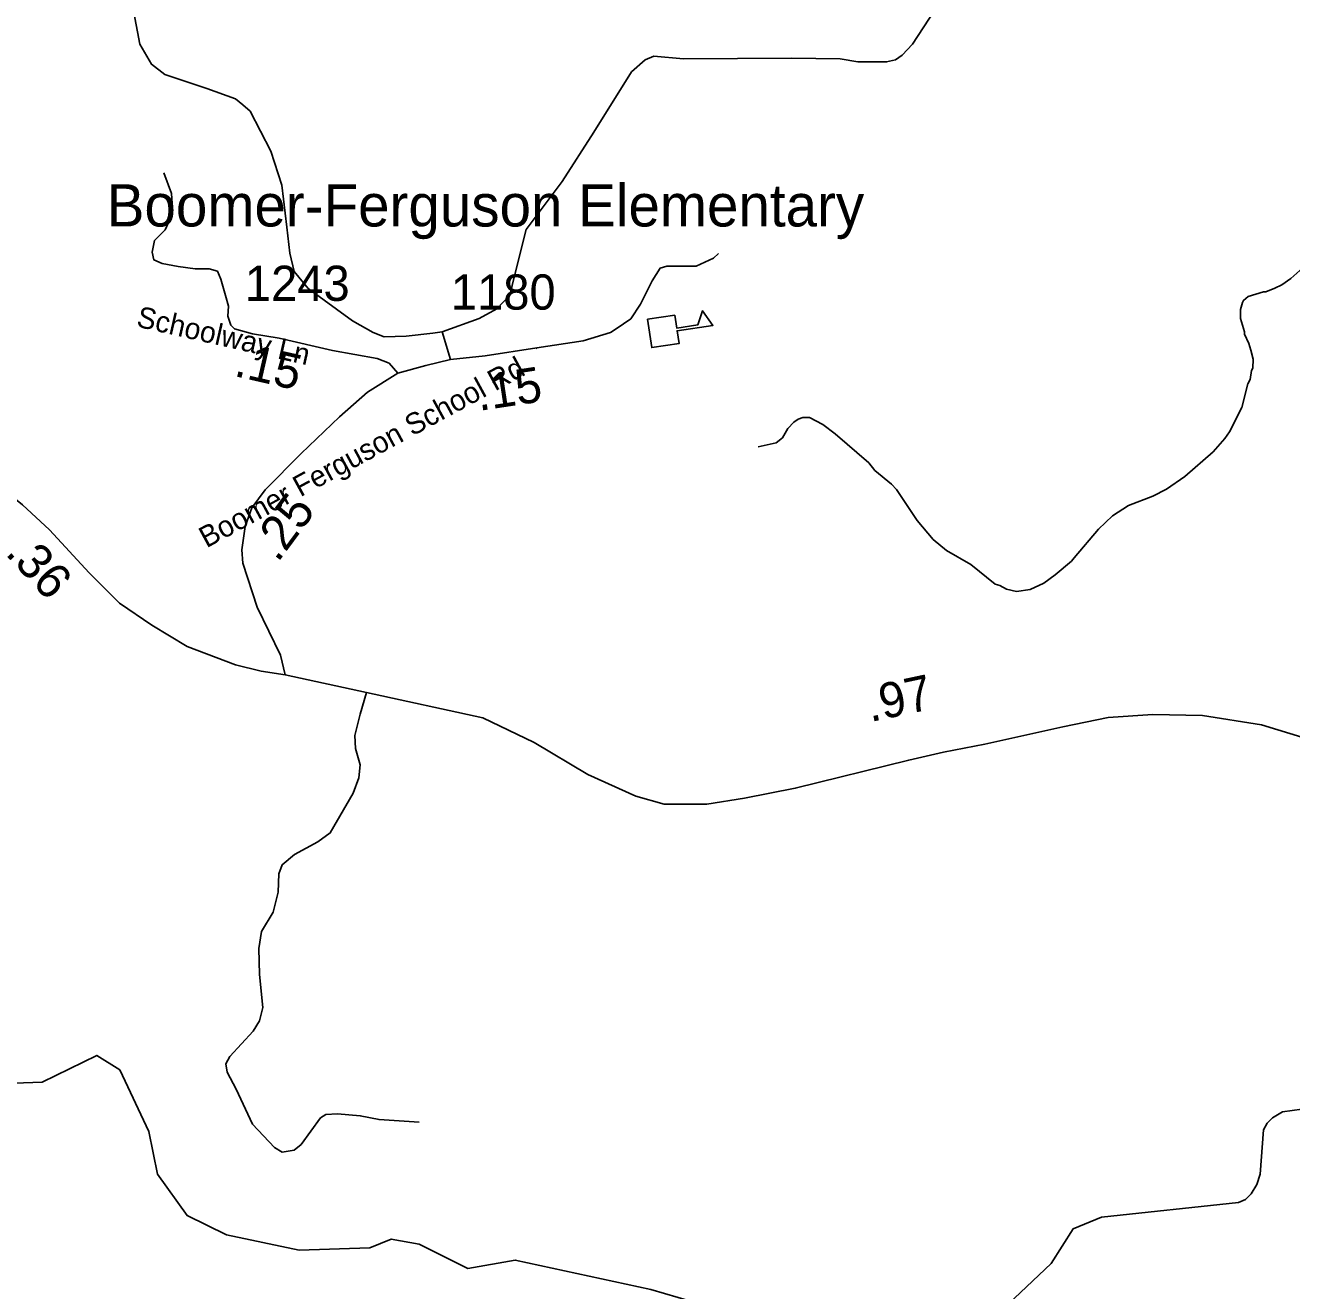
# Model space of a CAD drawing. Extents: x 1248089 to 1457196, y 820910 to 988753.
# Drawn here: x 1318874 to 1323366, y 860169 to 864659 of the extents above; entities that cross this region are included whole.
import ezdxf

# ---------------------------------------------------------------- set-up
doc = ezdxf.new("R2010")
doc.units = 0
for name, color, linetype in [('Exist Cultural Educational Facility High CELL', 7, 'Continuous'), ('Exist Cultural Educational Facility High Label', 7, 'Continuous'), ('Exist Hydrographic Misc Water Feature', 7, 'Continuous'), ('Exist Road Non-System Type 51', 7, 'Continuous'), ('Exist Road Primary NC Attributed', 7, 'Continuous'), ('Exist Road Secondary Type 51 Attributed', 7, 'Continuous'), ('Exist Road Secondary Type 51 Label', 7, 'Continuous'), ('Prop CMT Slope Fill', 7, 'Continuous'), ('Prop GRAU CAT1 Cell', 7, 'Continuous'), ('Prop Lane Lines', 7, 'Continuous')]:
    doc.layers.add(name, color=color, linetype=linetype)

msp = doc.modelspace()

# ---------------------------------------------------------------- linework, layer by layer
at = {"layer": 'Exist Cultural Educational Facility High CELL'}
msp.add_lwpolyline([(1321081, 863616.2), (1321177.8, 863630.7), (1321184.6, 863585.1), (1321258.9, 863596.2), (1321275.9, 863646.3), (1321313.2, 863594.6), (1321186, 863575.6), (1321192.8, 863530.1), (1321096, 863515.6)], close=True, dxfattribs=at)
at = {"layer": 'Exist Hydrographic Misc Water Feature'}
for points in [[(1322593.8, 862769.5), (1322681, 862871.5), (1322730, 862918.3), (1322786.9, 862955), (1322873.7, 862989), (1322922.3, 863013.9), (1322987.3, 863058.3), (1323087.2, 863145.9), (1323128.3, 863193), (1323144.9, 863216.6), (1323188.8, 863303.5), (1323210.7, 863387), (1323219.1, 863402.9), (1323223.8, 863434.7), (1323228, 863442.6), (1323228.7, 863474.5), (1323221.4, 863506.7), (1323214, 863530.9), (1323198.7, 863563.3), (1323198.9, 863571.2), (1323184, 863619.6), (1323184.7, 863651.6), (1323191.2, 863675.4), (1323195.4, 863683.4), (1323211.7, 863696.9), (1323266.1, 863713.6), (1323274.1, 863713.5), (1323306.4, 863726.7), (1323330.6, 863738.1), (1323363.2, 863761.4), (1323426.5, 863817.9)], [(1321473.5, 863163.8), (1321537.9, 863178.2), (1321560.2, 863195.8), (1321579, 863229.3), (1321599.5, 863250.8), (1321615.8, 863262.4), (1321631.9, 863268), (1321655.9, 863267.5), (1321703.3, 863242.4), (1321746.5, 863209.4), (1321866.3, 863106.6), (1321887.7, 863080.1), (1321946.5, 863030.7), (1321964.1, 863012.3), (1322037.7, 862902.6), (1322094.2, 862835.3), (1322141.2, 862796.2), (1322228.2, 862746.2), (1322314.5, 862676.2), (1322330.5, 862671.7), (1322354.2, 862659.2), (1322390, 862650.3), (1322438.1, 862657.2), (1322486.6, 862680.1), (1322527.3, 862709.2), (1322584.4, 862757.8), (1322593.8, 862769.5)], [(1318766.7, 860902.8), (1318933.8, 860909.2), (1319127.7, 861003.9), (1319209.8, 860953), (1319312.7, 860734.2), (1319342.7, 860582.6), (1319447.7, 860436), (1319587.8, 860367.6), (1319845.7, 860313.1), (1320095.8, 860321.2), (1320171.8, 860352.6), (1320270.7, 860334.2), (1320443.8, 860248.6), (1320611.7, 860278.1), (1321092.7, 860173.2), (1321432.7, 860074.5)], [(1321432.7, 860074.5), (1321581.8, 860028.8), (1322198.8, 860022.9), (1322316.8, 860079.7), (1322512.7, 860266.2), (1322590.8, 860389.3), (1322691.7, 860430), (1323176.8, 860482.6), (1323202.1, 860493.3), (1323222, 860513.2), (1323242, 860546.5), (1323253.8, 860582.9), (1323265.8, 860740.2), (1323278.5, 860764.1), (1323298.4, 860782.4), (1323333.8, 860804.4), (1323401.4, 860814), (1323459.5, 860810.6), (1323512.6, 860797.4), (1323751.8, 860647.9)]]:
    msp.add_lwpolyline(points, dxfattribs=at)
at = {"layer": 'Exist Road Non-System Type 51'}
msp.add_line((1320687.7, 863512.9), (1320688.9, 863512), dxfattribs=at)
for points in [[(1319259.4, 864704.4), (1319280.3, 864592.1), (1319322.1, 864521.5), (1319369.1, 864485), (1319517.9, 864435.3), (1319619.7, 864398.7), (1319645.8, 864377.8), (1319672, 864354.3), (1319745.1, 864213.2), (1319783.8, 864091.7), (1319802, 863942.8), (1319812.5, 863851.4), (1319828.1, 863786), (1319877.7, 863726), (1320034.4, 863611), (1320107.5, 863569.2), (1320146.7, 863553.5), (1320225, 863556.1), (1320319, 863566.6), (1320352.9, 863571.8)], [(1320352.9, 863571.8), (1320483.5, 863618.8), (1320546.1, 863652.8), (1320593.1, 863702.4), (1320608.8, 863770.4), (1320650.6, 863935), (1320689.7, 863987.2), (1320778.5, 864104.8), (1320890.8, 864279.9), (1321023.9, 864494.1), (1321072.6, 864537.3), (1321103.9, 864550.3), (1321208.4, 864539.9), (1321592.2, 864542.5), (1321764.5, 864539.9), (1321827.2, 864529.4), (1321887.2, 864529.4), (1321929, 864529.4), (1321960.3, 864537.3), (1321983.8, 864553), (1322020.4, 864592.1), (1322098.7, 864712.3)], [(1319567.4, 863758.8), (1319555.7, 863786.7), (1319525.7, 863794.9), (1319476.6, 863794.9), (1319416.7, 863803), (1319359.4, 863813.9), (1319329.4, 863827.6), (1319324, 863854.9), (1319332.2, 863895.8), (1319359.4, 863923), (1319370.3, 863934), (1319389.4, 863974.9), (1319394.8, 864026.7), (1319392.1, 864062.1), (1319364.9, 864135.8)], [(1320970.1, 863581.9), (1321021.8, 863618.2), (1321056.4, 863670.1), (1321097.8, 863753), (1321125.5, 863798), (1321149.6, 863804.9), (1321198, 863804.9), (1321253.3, 863804.9), (1321315.5, 863832.6), (1321332.7, 863849.9)], [(1320352.9, 863571.8), (1320382.6, 863473)], [(1320084.6, 862291.9), (1320061.7, 862215.6), (1320043.3, 862139.5), (1320045.6, 862093.4), (1320061.7, 862035.8), (1320057.1, 861989.7), (1320036.4, 861934.4), (1319955.7, 861793.8), (1319912, 861761.5), (1319829.1, 861717.7), (1319785.3, 861680.8), (1319773.8, 861648.6), (1319771.5, 861584), (1319753.1, 861512.6), (1319711.6, 861443.4), (1319702.4, 861383.5), (1319704.7, 861291.3), (1319716.2, 861173.7), (1319705, 861126.5), (1319682, 861089.7), (1319599, 860999.8), (1319585.2, 860974.4), (1319589.8, 860944.4), (1319622.1, 860884.5), (1319679.7, 860760), (1319758, 860677.1), (1319785.6, 860660.9), (1319827.1, 860667.9), (1319852.4, 860688.6), (1319921.5, 860783.1), (1319939.9, 860794.6), (1319981.4, 860796.9), (1320062, 860790), (1320128.8, 860776.2), (1320271.6, 860767)]]:
    msp.add_lwpolyline(points, dxfattribs=at)
at = {"layer": 'Exist Road Primary NC Attributed'}
for points in [[(1318163, 863206.2), (1318317.2, 863185.3), (1318468.7, 863152), (1318659.1, 863089.4), (1318771.3, 863031.4), (1318864.4, 862957.7), (1318960.3, 862868.7), (1319100.2, 862716.3), (1319208.6, 862609.2), (1319322.6, 862531.3), (1319447.6, 862454.9), (1319619.5, 862389.9), (1319711.2, 862367.7), (1319795.5, 862354.5)], [(1319795.5, 862354.5), (1320084.6, 862291.9), (1320497.3, 862201.5), (1320678.7, 862114.6), (1320869.1, 862000.5), (1321040, 861924.1), (1321140.1, 861896.2), (1321291.6, 861896.2), (1321425.6, 861917.4), (1321604.8, 861952.2), (1322007.9, 862052.3), (1322130.8, 862079.9), (1322277.3, 862109.1), (1322554.6, 862170.3), (1322715, 862203.3), (1322873.4, 862214.4), (1323049.9, 862210.2), (1323258.4, 862176.9), (1323518.3, 862097.6)]]:
    msp.add_lwpolyline(points, dxfattribs=at)
at = {"layer": 'Exist Road Secondary Type 51 Attributed'}
for points in [[(1320195.1, 863424.8), (1320164.6, 863460.2), (1320121.6, 863476.9), (1319963.1, 863506.1), (1319774.1, 863549.2), (1319679.6, 863564.5), (1319615.7, 863582.6), (1319603.2, 863595.1), (1319592.1, 863627.1), (1319594.9, 863663.3), (1319583.7, 863700.8), (1319567.4, 863758.8)], [(1320195.1, 863424.8), (1320295, 863452.2), (1320382.6, 863473), (1320504.9, 863487), (1320688.3, 863514.8), (1320852.3, 863539.8), (1320949.6, 863569), (1320970.1, 863581.9)], [(1319795.5, 862354.5), (1319778.6, 862425), (1319696.6, 862594.6), (1319645.2, 862750.4), (1319642.4, 862798.4), (1319653.5, 862880.5), (1319677.2, 862947.2), (1319724.4, 863011.2), (1319852.3, 863140.5), (1319988, 863270.4), (1320088.1, 863358), (1320195.1, 863424.8)]]:
    msp.add_lwpolyline(points, dxfattribs=at)

# ---------------------------------------------------------------- texts
at = {"layer": 'Exist Cultural Educational Facility High Label'}
msp.add_text('Boomer-Ferguson Elementary', height=150, dxfattribs=at).set_placement((1319162.8, 863945.6))
at = {"layer": 'Exist Road Secondary Type 51 Label'}
for s, rotation, p in [('Schoolway Ln', 347.245, (1319264.8, 863590.9)), ('Boomer Ferguson School Rd', 28.5425, (1319516.6, 862803.2))]:
    msp.add_text(s, height=75, rotation=rotation, dxfattribs=at).set_placement(p)
at = {"layer": 'Prop CMT Slope Fill'}
for s, rotation, p in [('.36', 312.565, (1318799.9, 862784.2)), ('.97', 12.0398, (1321871.3, 862186.8))]:
    msp.add_text(s, height=125, rotation=rotation, dxfattribs=at).set_placement(p)
at = {"layer": 'Prop GRAU CAT1 Cell'}
for s, rotation, p in [('.15', 347.1498, (1319610.6, 863415.7)), ('.15', 8.6222, (1320483.2, 863291)), ('.25', 53.5525, (1319769, 862750.3))]:
    msp.add_text(s, height=125, rotation=rotation, dxfattribs=at).set_placement(p)
at = {"layer": 'Prop Lane Lines'}
for s, p in [('1243', (1319652.8, 863681.5)), ('1180', (1320383.4, 863650.5))]:
    msp.add_text(s, height=125, dxfattribs=at).set_placement(p)

doc.saveas('drawing.dxf')
